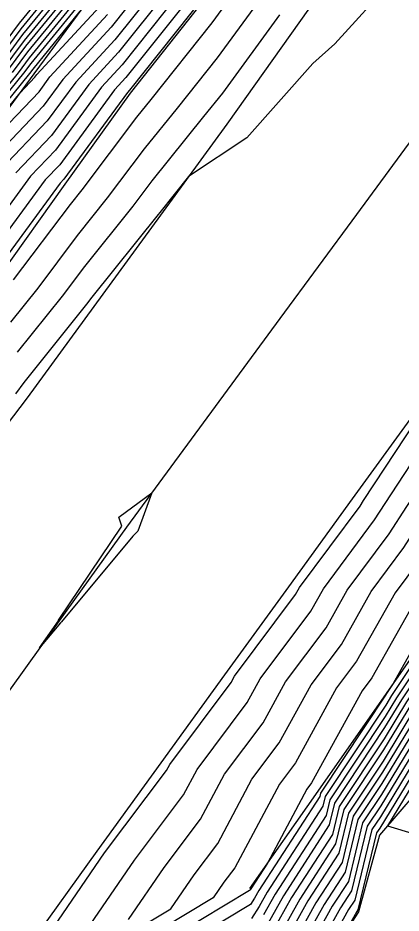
# Model space of a CAD drawing. Extents: x 2188792 to 2191981, y 386090 to 389710.
# Drawn here: x 2189264.3 to 2189292.8, y 386388 to 386454.5 of the extents above; entities that cross this region are included whole.
import ezdxf

# ---------------------------------------------------------------- set-up
doc = ezdxf.new("R2010")
doc.units = 0
for name, color, linetype in [('DTM Contours Major', 7, 'Continuous'), ('DTM Contours Minor', 7, 'Continuous'), ('PH Exist DTM Breakline', 7, 'Continuous')]:
    doc.layers.add(name, color=color, linetype=linetype)

msp = doc.modelspace()

# ---------------------------------------------------------------- linework, layer by layer
at = {"layer": 'DTM Contours Major'}
for points in [[(2189332.211, 386459.619), (2189327.085, 386452.345), (2189326.654, 386451.764), (2189326.495, 386451.547), (2189321.459, 386444.404), (2189321.237, 386444.036), (2189320.896, 386443.43), (2189315.942, 386436.389), (2189315.509, 386435.83), (2189315.448, 386435.735), (2189310.731, 386429.035), (2189309.485, 386427.096), (2189306.26, 386422.527), (2189305.405, 386421.281), (2189302.231, 386416.781), (2189301.314, 386415.445), (2189298.189, 386411.013), (2189297.035, 386409.487), (2189293.192, 386403.719), (2189291.526, 386400.978), (2189288.195, 386395.956), (2189287.688, 386393.875), (2189284.638, 386389.184), (2189283.234, 386386.666)], [(2189267.121, 386457.496), (2189264.381, 386454.139), (2189261.731, 386450.606)], [(2189269.2, 386457.131), (2189265.008, 386451.995), (2189263.87, 386450.477)], [(2189292.191, 386457.391), (2189287.859, 386452.609), (2189286.225, 386451.142), (2189281.311, 386445.614), (2189276.984, 386442.741), (2189274.833, 386440.075), (2189274.716, 386439.92), (2189269.774, 386433.774), (2189269.391, 386433.266), (2189264.73, 386427.449), (2189264.096, 386426.605)], [(2189266.23, 386385.945), (2189270.733, 386392.504), (2189275.335, 386398.614), (2189275.575, 386399.063), (2189280.141, 386405.151), (2189280.406, 386405.633), (2189284.942, 386411.702), (2189285.229, 386412.211), (2189289.741, 386418.265), (2189290.006, 386418.676), (2189293.947, 386424.654), (2189294.092, 386424.877), (2189298.184, 386431.081), (2189298.208, 386431.117), (2189299.016, 386432.341), (2189299.739, 386437.882), (2189300.712, 386439.964), (2189301.901, 386445.308), (2189304.293, 386448.859), (2189307.064, 386453.413), (2189309.693, 386457.308)], [(2189332.905, 386457.544), (2189329.196, 386452.28), (2189327.746, 386450.326), (2189327.21, 386449.595), (2189323.662, 386444.561), (2189322.959, 386443.396), (2189321.881, 386441.477), (2189318.436, 386436.581), (2189317.142, 386434.911), (2189316.958, 386434.627), (2189314.039, 386430.481), (2189310.495, 386424.962), (2189308.574, 386422.24), (2189306.283, 386418.902), (2189304.394, 386416.223), (2189302.063, 386412.828), (2189300.205, 386410.193), (2189297.408, 386406.496), (2189295.048, 386402.953), (2189291.328, 386396.83), (2189289.928, 386394.719), (2189288.869, 386390.376), (2189287.676, 386388.54), (2189284.906, 386383.573)], [(2189277.266, 386456.322), (2189272.324, 386450.102), (2189271.474, 386449.183), (2189267.396, 386443.623), (2189266.324, 386442.507), (2189262.446, 386437.242)], [(2189323.19, 386455.124), (2189320.98, 386452.002), (2189317.6, 386446.978), (2189315.504, 386444.016), (2189312.015, 386438.823), (2189310.574, 386436.638), (2189306.9, 386431.172), (2189305.567, 386429.152), (2189302.953, 386425.112), (2189301.774, 386423.325), (2189299.04, 386419.095), (2189298.015, 386417.541), (2189295.16, 386413.12), (2189294.125, 386411.731), (2189290.615, 386405.511), (2189289.894, 386404.546), (2189286.121, 386397.693), (2189285.781, 386397.24), (2189282.842, 386391.737), (2189281.601, 386389.828), (2189281.562, 386389.758), (2189281.525, 386389.698), (2189270.648, 386383.172)], [(2189260.81, 386443.784), (2189265.859, 386449.043), (2189266.666, 386450.142), (2189270.952, 386454.772)]]:
    msp.add_lwpolyline(points, dxfattribs=at)
at = {"layer": 'DTM Contours Minor'}
for points in [[(2189330.014, 386460.262), (2189325.269, 386453.218), (2189324.59, 386452.258), (2189319.713, 386445.01), (2189319.176, 386444.251), (2189314.163, 386436.79), (2189313.88, 386436.36), (2189308.679, 386428.622), (2189308.51, 386428.366), (2189304.861, 386422.725), (2189304.847, 386422.705), (2189304.53, 386422.214), (2189300.934, 386417.116), (2189300.865, 386417.015), (2189296.979, 386411.505), (2189296.811, 386411.282), (2189292.079, 386404.179), (2189291.645, 386403.466), (2189287.155, 386396.698), (2189286.979, 386395.975), (2189282.816, 386389.57), (2189282.231, 386388.521), (2189281.665, 386387.612)], [(2189328.239, 386460.123), (2189324.229, 386454.171), (2189322.785, 386452.13), (2189318.656, 386445.994), (2189317.34, 386444.134), (2189313.089, 386437.807), (2189312.227, 386436.499), (2189307.79, 386429.897), (2189307.039, 386428.759), (2189303.907, 386423.919), (2189303.311, 386423.015), (2189300.058, 386417.983), (2189299.617, 386417.314), (2189296.244, 386412.091), (2189295.904, 386411.635), (2189292.201, 386405.073), (2189291.707, 386404.333), (2189291.685, 386404.295), (2189286.808, 386396.945), (2189286.742, 386396.675), (2189282.208, 386389.699), (2189281.897, 386389.14), (2189281.595, 386388.655), (2189271.671, 386382.7)], [(2189332.072, 386460.034), (2189326.662, 386452.358), (2189326.436, 386452.052), (2189326.352, 386451.938), (2189321.019, 386444.373), (2189320.893, 386444.164), (2189320.7, 386443.82), (2189315.443, 386436.35), (2189315.183, 386436.014), (2189315.146, 386435.957), (2189310.069, 386428.746), (2189309.283, 386427.522), (2189305.798, 386422.584), (2189305.23, 386421.757), (2189301.799, 386416.893), (2189301.164, 386415.968), (2189297.786, 386411.177), (2189296.961, 386410.086), (2189292.821, 386403.873), (2189291.566, 386401.807), (2189287.848, 386396.203), (2189287.451, 386394.575), (2189284.031, 386389.312), (2189282.9, 386387.284)], [(2189269.376, 386386.748), (2189272.952, 386391.957), (2189276.607, 386396.809), (2189277.616, 386398.698), (2189281.337, 386403.659), (2189282.304, 386405.416), (2189286.077, 386410.464), (2189287.008, 386412.115), (2189290.825, 386417.236), (2189291.608, 386418.449), (2189294.966, 386423.542), (2189295.628, 386424.567), (2189299.138, 386429.887), (2189299.68, 386430.724), (2189303.341, 386436.271), (2189303.961, 386437.194), (2189307.718, 386442.89), (2189308.159, 386443.547), (2189313.373, 386450.914), (2189313.76, 386451.489), (2189319.03, 386458.934)], [(2189332.35, 386459.204), (2189327.507, 386452.332), (2189326.872, 386451.477), (2189326.638, 386451.157), (2189321.9, 386444.436), (2189321.582, 386443.908), (2189321.093, 386443.039), (2189316.441, 386436.427), (2189315.836, 386435.647), (2189315.75, 386435.514), (2189311.392, 386429.324), (2189309.687, 386426.669), (2189306.723, 386422.469), (2189305.581, 386420.805), (2189302.664, 386416.67), (2189301.464, 386414.922), (2189298.592, 386410.849), (2189297.11, 386408.889), (2189293.563, 386403.566), (2189291.487, 386400.148), (2189288.541, 386395.709), (2189287.924, 386393.175), (2189285.246, 386389.055), (2189283.569, 386386.047)], [(2189332.489, 386458.789), (2189327.929, 386452.319), (2189327.091, 386451.189), (2189326.781, 386450.766), (2189322.34, 386444.467), (2189321.926, 386443.78), (2189321.29, 386442.649), (2189316.939, 386436.466), (2189316.163, 386435.463), (2189316.052, 386435.292), (2189312.054, 386429.614), (2189309.889, 386426.242), (2189307.186, 386422.412), (2189305.756, 386420.329), (2189303.096, 386416.558), (2189301.614, 386414.398), (2189298.996, 386410.685), (2189297.184, 386408.291), (2189293.934, 386403.413), (2189291.447, 386399.319), (2189288.888, 386395.461), (2189288.16, 386392.476), (2189285.853, 386388.926), (2189283.903, 386385.429)], [(2189332.628, 386458.374), (2189328.351, 386452.306), (2189327.309, 386450.901), (2189326.924, 386450.376), (2189322.781, 386444.499), (2189322.27, 386443.652), (2189321.487, 386442.258), (2189317.438, 386436.504), (2189316.489, 386435.279), (2189316.354, 386435.07), (2189312.716, 386429.903), (2189310.091, 386425.815), (2189307.649, 386422.354), (2189305.932, 386419.853), (2189303.529, 386416.447), (2189301.764, 386413.875), (2189299.399, 386410.521), (2189297.259, 386407.692), (2189294.305, 386403.259), (2189291.407, 386398.489), (2189289.234, 386395.214), (2189288.396, 386391.776), (2189286.461, 386388.797), (2189284.237, 386384.81)], [(2189272.523, 386387.551), (2189275.172, 386391.41), (2189277.879, 386395.005), (2189279.657, 386398.334), (2189282.533, 386402.167), (2189284.201, 386405.198), (2189287.211, 386409.226), (2189288.787, 386412.019), (2189291.908, 386416.207), (2189293.21, 386418.222), (2189295.984, 386422.43), (2189297.165, 386424.256), (2189300.092, 386428.694), (2189301.151, 386430.331), (2189304.231, 386434.997), (2189305.614, 386437.055), (2189308.792, 386441.873), (2189309.995, 386443.664), (2189314.43, 386449.93), (2189315.565, 386451.617), (2189320.07, 386457.982)], [(2189332.766, 386457.959), (2189328.773, 386452.293), (2189327.527, 386450.613), (2189327.067, 386449.985), (2189323.221, 386444.53), (2189322.615, 386443.524), (2189321.684, 386441.868), (2189317.937, 386436.543), (2189316.816, 386435.095), (2189316.656, 386434.848), (2189313.377, 386430.192), (2189310.293, 386425.389), (2189308.111, 386422.297), (2189306.107, 386419.377), (2189303.961, 386416.335), (2189301.913, 386413.351), (2189299.802, 386410.357), (2189297.334, 386407.094), (2189294.676, 386403.106), (2189291.368, 386397.66), (2189289.581, 386394.967), (2189288.633, 386391.076), (2189287.068, 386388.669), (2189284.572, 386384.192)], [(2189269.616, 386457.058), (2189265.134, 386451.566), (2189264.297, 386450.451), (2189260.057, 386445.226)], [(2189260.21, 386444.862), (2189264.725, 386450.425), (2189265.259, 386451.137), (2189270.032, 386456.985)], [(2189267.536, 386457.423), (2189264.507, 386453.71), (2189262.159, 386450.581)], [(2189267.952, 386457.35), (2189264.632, 386453.281), (2189262.587, 386450.555)], [(2189268.368, 386457.277), (2189264.758, 386452.852), (2189263.014, 386450.529)], [(2189263.442, 386450.503), (2189264.883, 386452.424), (2189268.784, 386457.204)], [(2189268.603, 386384.114), (2189275.669, 386388.354), (2189277.391, 386390.863), (2189279.151, 386393.2), (2189281.699, 386397.969), (2189283.729, 386400.676), (2189286.099, 386404.981), (2189288.346, 386407.988), (2189290.566, 386411.923), (2189292.992, 386415.178), (2189294.812, 386417.995), (2189297.003, 386421.318), (2189298.701, 386423.946), (2189301.046, 386427.5), (2189302.623, 386429.938), (2189305.121, 386433.722), (2189307.268, 386436.916), (2189309.866, 386440.857), (2189311.832, 386443.781), (2189315.486, 386448.946), (2189317.37, 386451.746), (2189321.11, 386457.029)], [(2189333.044, 386457.13), (2189329.618, 386452.267), (2189327.964, 386450.038), (2189327.353, 386449.204), (2189324.102, 386444.593), (2189323.304, 386443.268), (2189322.078, 386441.087), (2189318.935, 386436.62), (2189317.469, 386434.727), (2189317.259, 386434.405), (2189314.701, 386430.77), (2189310.697, 386424.535), (2189309.037, 386422.182), (2189306.458, 386418.426), (2189304.826, 386416.112), (2189302.213, 386412.305), (2189300.609, 386410.029), (2189297.483, 386405.897), (2189295.419, 386402.799), (2189291.289, 386396.001), (2189290.274, 386394.472), (2189289.105, 386389.676), (2189288.283, 386388.411), (2189285.241, 386382.955)], [(2189273.466, 386456.657), (2189271.226, 386453.838), (2189267.628, 386449.951), (2189266.167, 386447.959), (2189261.913, 386443.529)], [(2189276.316, 386456.406), (2189272.05, 386451.036), (2189270.512, 386449.375), (2189267.088, 386444.707), (2189265.221, 386442.763), (2189262.096, 386438.52)], [(2189274.416, 386456.574), (2189271.501, 386452.904), (2189268.589, 386449.759), (2189266.474, 386446.875), (2189263.016, 386443.274)], [(2189275.366, 386456.49), (2189271.775, 386451.97), (2189269.551, 386449.567), (2189266.781, 386445.791), (2189264.119, 386443.018)], [(2189329.417, 386456.879), (2189326.24, 386452.371), (2189326.218, 386452.34), (2189326.209, 386452.328), (2189320.578, 386444.342), (2189320.548, 386444.292), (2189320.503, 386444.211), (2189314.944, 386436.312), (2189314.856, 386436.198), (2189314.844, 386436.179), (2189309.407, 386428.457), (2189309.081, 386427.949), (2189305.335, 386422.641), (2189305.054, 386422.233), (2189301.366, 386417.004), (2189301.014, 386416.492), (2189297.383, 386411.341), (2189296.886, 386410.684), (2189292.45, 386404.026), (2189291.606, 386402.637), (2189287.501, 386396.451), (2189287.215, 386395.275), (2189283.423, 386389.441), (2189282.565, 386387.903)], [(2189333.183, 386456.715), (2189330.04, 386452.254), (2189328.182, 386449.75), (2189327.496, 386448.814), (2189324.543, 386444.624), (2189323.648, 386443.14), (2189322.275, 386440.696), (2189319.434, 386436.659), (2189317.796, 386434.544), (2189317.561, 386434.183), (2189315.362, 386431.059), (2189310.899, 386424.108), (2189309.499, 386422.125), (2189306.634, 386417.95), (2189305.259, 386416), (2189302.363, 386411.781), (2189301.012, 386409.865), (2189297.558, 386405.299), (2189295.79, 386402.646), (2189291.249, 386395.172), (2189290.621, 386394.225), (2189289.342, 386388.976), (2189288.89, 386388.282), (2189285.575, 386382.336)], [(2189333.322, 386456.3), (2189330.462, 386452.241), (2189328.401, 386449.462), (2189327.639, 386448.423), (2189324.983, 386444.656), (2189323.992, 386443.012), (2189322.472, 386440.306), (2189319.932, 386436.697), (2189318.122, 386434.36), (2189317.863, 386433.962), (2189316.024, 386431.349), (2189311.101, 386423.682), (2189309.962, 386422.067), (2189306.809, 386417.474), (2189305.691, 386415.889), (2189302.513, 386411.258), (2189301.415, 386409.701), (2189297.632, 386404.701), (2189296.161, 386402.493), (2189291.209, 386394.342), (2189290.967, 386393.977), (2189289.578, 386388.276), (2189289.498, 386388.153), (2189288.557, 386386.466)], [(2189260.515, 386444.133), (2189264.441, 386448.969), (2189265.552, 386450.127), (2189265.705, 386450.334), (2189270.677, 386455.706)], [(2189278.216, 386456.238), (2189272.599, 386449.168), (2189272.435, 386448.991), (2189267.703, 386442.54), (2189267.427, 386442.252), (2189262.796, 386435.964)], [(2189279.924, 386455.808), (2189278.722, 386454.164), (2189274.164, 386448.464), (2189273.103, 386447.149), (2189269.044, 386441.762), (2189268.161, 386440.664), (2189263.943, 386435.056)], [(2189322.15, 386456.076), (2189319.175, 386451.874), (2189316.543, 386447.962), (2189313.668, 386443.899), (2189310.941, 386439.84), (2189308.921, 386436.777), (2189306.01, 386432.447), (2189304.095, 386429.545), (2189301.999, 386426.306), (2189300.238, 386423.636), (2189298.021, 386420.207), (2189296.414, 386417.768), (2189294.076, 386414.149), (2189292.346, 386411.827), (2189289.48, 386406.749), (2189287.996, 386404.764), (2189284.925, 386399.184), (2189283.74, 386397.604), (2189280.423, 386391.395), (2189279.61, 386390.315), (2189278.815, 386389.157), (2189269.625, 386383.643)], [(2189333.461, 386455.885), (2189330.884, 386452.228), (2189328.619, 386449.174), (2189327.782, 386448.033), (2189325.423, 386444.687), (2189324.337, 386442.884), (2189322.669, 386439.915), (2189320.431, 386436.736), (2189318.449, 386434.176), (2189318.165, 386433.74), (2189316.685, 386431.638), (2189311.303, 386423.255), (2189310.425, 386422.01), (2189306.985, 386416.998), (2189306.124, 386415.777), (2189302.663, 386410.734), (2189301.818, 386409.537), (2189297.707, 386404.102), (2189296.532, 386402.339), (2189291.771, 386394.503), (2189300.022, 386392.02), (2189304.026, 386384.017)], [(2189268.903, 386455.019), (2189265.384, 386450.708), (2189265.153, 386450.399), (2189260.363, 386444.497)], [(2189281.837, 386455.283), (2189279.108, 386451.552), (2189276.133, 386447.831), (2189273.68, 386444.791), (2189270.935, 386441.148), (2189268.698, 386438.367), (2189265.759, 386434.46), (2189263.728, 386431.925)], [(2189283.75, 386454.759), (2189279.494, 386448.939), (2189278.103, 386447.199), (2189274.256, 386442.433), (2189272.825, 386440.534), (2189269.236, 386436.071), (2189267.575, 386433.863), (2189264.229, 386429.687)], [(2189267.299, 386409.739), (2189267.3, 386409.79), (2189272.021, 386416.775), (2189271.803, 386417.438), (2189274.255, 386419.254), (2189273.202, 386416.391), (2189272.825, 386416.017), (2189267.527, 386409.669), (2189267.448, 386409.589), (2189265.902, 386407.723), (2189267.299, 386409.739)]]:
    msp.add_lwpolyline(points, dxfattribs=at)
at = {"layer": 'PH Exist DTM Breakline'}
for points in [[(2189262.955, 386435.381), (2189267.81, 386442.163), (2189272.664, 386448.945), (2189278.418, 386456.22), (2189284.172, 386463.495), (2189289.926, 386470.77), (2189295.307, 386477.438), (2189300.688, 386484.106), (2189306.07, 386490.774), (2189311.056, 386498.857), (2189316.042, 386506.94), (2189320.109, 386514.449), (2189322.609, 386518.606), (2189324.991, 386524.312), (2189325.185, 386531.525), (2189324.037, 386538.454), (2189324.433, 386542.646), (2189324.344, 386544.656), (2189325.585, 386548.996), (2189325.762, 386554.914), (2189326.742, 386563.777), (2189327.489, 386572.681), (2189328.235, 386581.585), (2189328.411, 386591.867)], [(2189381.727, 386588.772), (2189376.69, 386581.72), (2189371.652, 386574.669), (2189366.615, 386567.617), (2189361.578, 386560.565), (2189356.541, 386553.514), (2189351.503, 386546.462), (2189346.466, 386539.411), (2189340.826, 386531.641), (2189335.185, 386523.871), (2189329.545, 386516.102), (2189323.904, 386508.332), (2189318.264, 386500.563), (2189312.624, 386492.793), (2189307.159, 386485.101), (2189301.694, 386477.41), (2189296.229, 386469.718), (2189290.764, 386462.026), (2189285.299, 386454.334), (2189279.834, 386446.643)], [(2189279.986, 386470.048), (2189275.151, 386463.492), (2189270.316, 386456.936), (2189265.481, 386450.379), (2189260.646, 386443.823), (2189254.818, 386435.905), (2189248.991, 386427.988), (2189243.163, 386420.071), (2189235.793, 386412.008), (2189233.738, 386410.843), (2189229.913, 386409.516), (2189223.942, 386411.465), (2189223.562, 386414.602), (2189224.905, 386419.16), (2189226.628, 386421.835), (2189233.694, 386431.192), (2189237.63, 386437.803), (2189239.129, 386442.626)], [(2189295.182, 386447.675), (2189289.48, 386439.93), (2189283.777, 386432.186), (2189278.075, 386424.441), (2189272.372, 386416.697), (2189267.348, 386409.728), (2189262.323, 386402.759), (2189257.299, 386395.79), (2189252.275, 386388.82), (2189247.25, 386381.851)], [(2189279.834, 386446.643), (2189274.884, 386439.865), (2189269.935, 386433.087), (2189264.985, 386426.309), (2189259.793, 386419.506), (2189254.6, 386412.703), (2189249.215, 386405.293), (2189243.83, 386397.882), (2189238.445, 386390.471), (2189233.061, 386383.061)], [(2189265.2, 386385.683), (2189270.19, 386392.638), (2189274.939, 386399.177), (2189279.688, 386405.715), (2189284.437, 386412.254), (2189289.186, 386418.792), (2189293.663, 386424.964), (2189298.141, 386431.135), (2189302.618, 386437.307), (2189307.096, 386443.479)], [(2189319.408, 386432.828), (2189311.984, 386421.817), (2189307.573, 386415.404), (2189303.162, 386408.991), (2189298.002, 386401.732), (2189291.185, 386393.822)], [(2189308.938, 386428.252), (2189304.883, 386422.697), (2189300.828, 386417.143), (2189296.773, 386411.588), (2189291.687, 386404.341), (2189286.601, 386397.093), (2189281.515, 386389.846)], [(2189291.185, 386393.822), (2189289.629, 386388.126), (2189285.719, 386382.071), (2189282.326, 386377.79), (2189280.288, 386374.165), (2189277.625, 386369.605), (2189276.304, 386367.033), (2189272.952, 386359.557), (2189269.599, 386352.08), (2189266.606, 386345.13), (2189263.298, 386337.556), (2189259.991, 386329.981)]]:
    msp.add_lwpolyline(points, dxfattribs=at)

doc.saveas('drawing.dxf')
